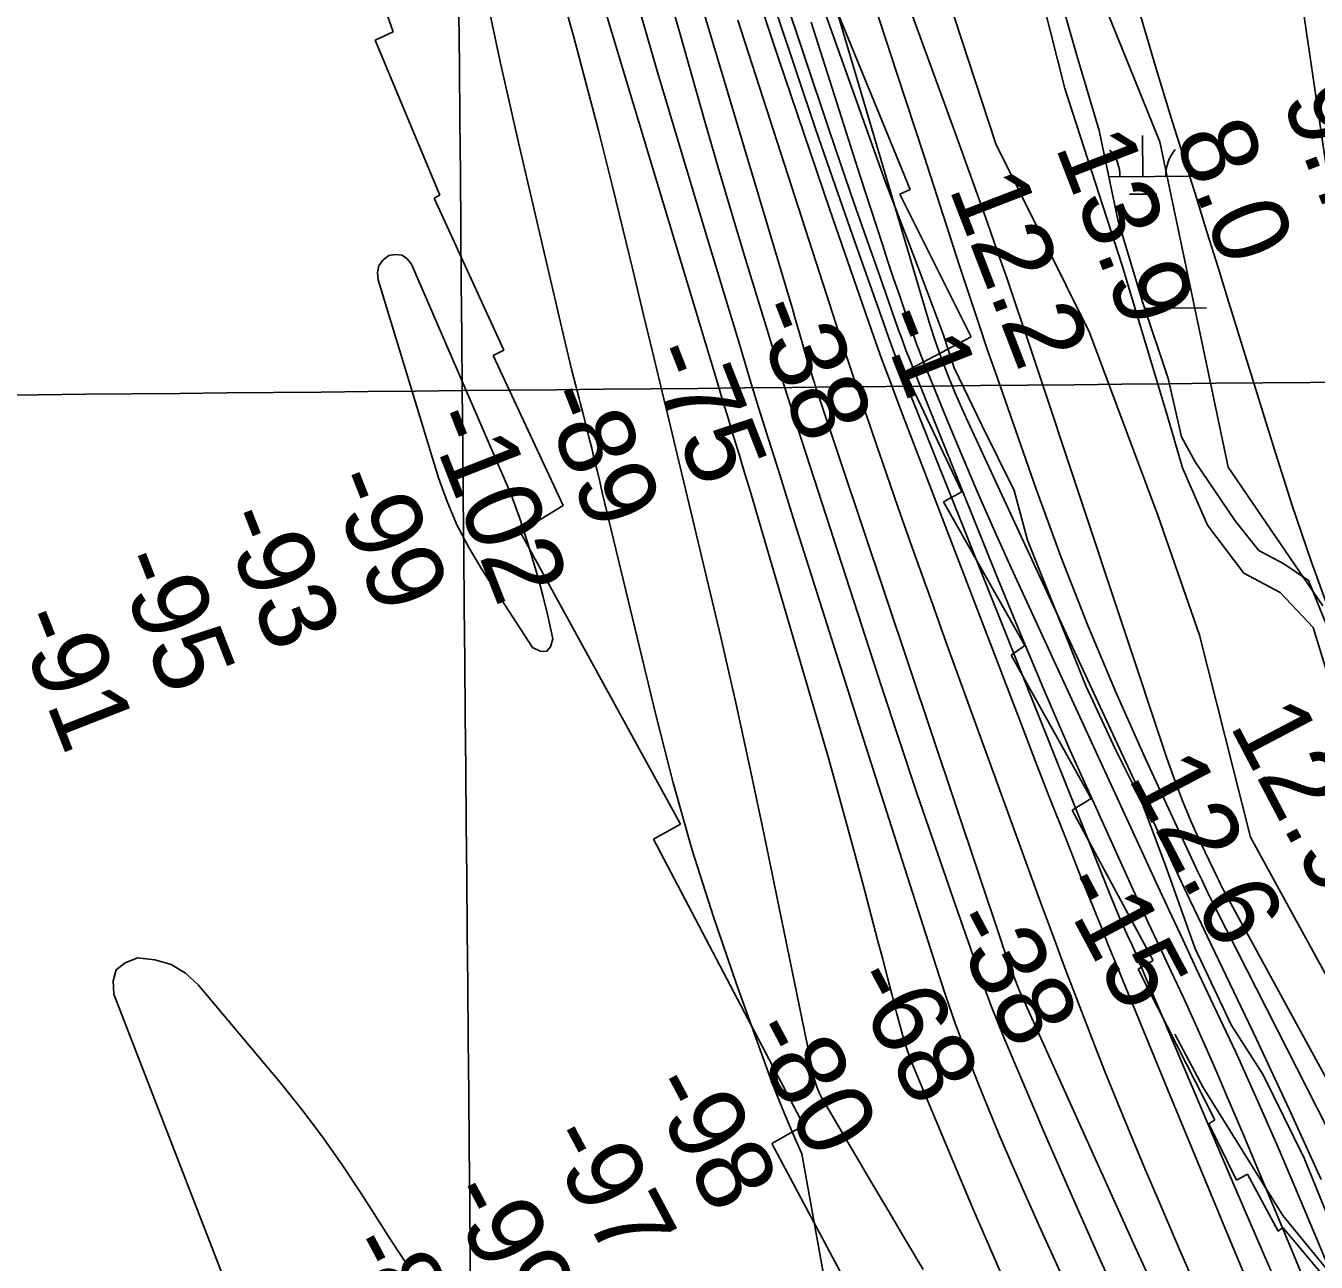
# Model space of a CAD drawing. Extents: x 3625074 to 3663148, y 511451 to 537151.
# Drawn here: x 3634142 to 3635272, y 522209 to 523291 of the extents above; entities that cross this region are included whole.
import ezdxf

# ---------------------------------------------------------------- set-up
doc = ezdxf.new("R2010")
doc.units = 0
for name, color, linetype in [('V-BORW-LINE', 7, 'Continuous'), ('V-GRID-MAJR', 7, 'Continuous'), ('V-RIVR-EDGE', 7, 'Continuous'), ('V-RIVR-RANG', 7, 'Continuous'), ('V-RRAP-FSHR', 7, 'Continuous'), ('V-RRAP-RVMT', 7, 'Continuous'), ('V-SITE-VEGE', 7, 'Continuous'), ('V-TOPO-DPTH', 7, 'Continuous'), ('V-TOPO-MAJR', 7, 'Continuous'), ('V-TOPO-MINR', 7, 'Continuous'), ('V-TOPO-WATR', 7, 'Continuous'), ('V-WETL-SWMP', 7, 'Continuous')]:
    doc.layers.add(name, color=color, linetype=linetype)

msp = doc.modelspace()

# ---------------------------------------------------------------- linework, layer by layer
at = {"layer": 'V-BORW-LINE'}
for points in [[(3635278, 522783.5), (3635195.3, 522904.9), (3635135.4, 523189.5), (3635060.2, 523376.2)], [(3635256.2, 523337.4), (3635282.4, 523158.4)]]:
    msp.add_lwpolyline(points, dxfattribs=at)
at = {"layer": 'V-GRID-MAJR'}
for points in [[(3634583.7, 516913), (3634524.6, 522971.8), (3634465.5, 529032.5), (3634406.5, 535093.2), (3634406.5, 535095.1)], [(3629245.8, 522920.7), (3634524.6, 522971.8), (3639803.4, 523023.6), (3645082.2, 523076.2)]]:
    msp.add_spline(points, degree=3, dxfattribs=at)
at = {"layer": 'V-RIVR-EDGE'}
msp.add_lwpolyline([(3635289.3, 522232.4), (3635261.9, 522299.9), (3635225.9, 522372.9), (3635197.8, 522416.5), (3635166.1, 522484), (3635140, 522556.9), (3635119.3, 522612.1), (3635096.7, 522657.5), (3635070.5, 522713.4), (3635019.4, 522840.9), (3635007.8, 522884.5), (3634979.8, 522940.9), (3634955.4, 522991.8), (3634945.7, 523021.3), (3634923.8, 523079.5), (3634893.9, 523157.4), (3634849.5, 523281.9), (3634811.8, 523388.6)], dxfattribs=at)
at = {"layer": 'V-RRAP-FSHR'}
msp.add_lwpolyline([(3635148.6, 522408.3), (3635173.2, 522361.8), (3635243.1, 522249.7), (3635337.6, 522133.9)], dxfattribs=at)
at = {"layer": 'V-RRAP-RVMT'}
for p, q in [((3634420.1, 523411.7), (3634464.2, 523285.8)), ((3634865.8, 523272.6), (3634816.5, 523392.1)), ((3634464.2, 523285.8), (3634448.3, 523278.5)), ((3634448.3, 523278.5), (3634504.8, 523142.8)), ((3634916.9, 523148), (3634865.8, 523272.6)), ((3634504.8, 523142.8), (3634499.9, 523140.4)), ((3634499.9, 523140.4), (3634561, 523007.3)), ((3634907.8, 523143.8), (3634916.9, 523148)), ((3634970.1, 523018.8), (3634907.8, 523143.8)), ((3634912.2, 522988.3), (3634970.1, 523018.8)), ((3634561, 523007.3), (3634551.7, 523002.6)), ((3634551.7, 523002.6), (3634612.8, 522871.2)), ((3634962.1, 522883.3), (3634912.2, 522988.3)), ((3634946.1, 522874.4), (3634962.1, 522883.3)), ((3634612.8, 522871.2), (3634575.3, 522848.2)), ((3635017.3, 522748.7), (3634946.1, 522874.4)), ((3634575.3, 522848.2), (3634715.8, 522592.3)), ((3635005.1, 522740.2), (3635017.3, 522748.7)), ((3635075.3, 522614.8), (3635005.1, 522740.2)), ((3635058.7, 522604.4), (3635075.3, 522614.8)), ((3635129.5, 522473), (3635058.7, 522604.4)), ((3634715.8, 522592.3), (3634692, 522579.1)), ((3634692, 522579.1), (3634823.6, 522328.3)), ((3635116.5, 522465.4), (3635129.5, 522473)), ((3635183.6, 522333.3), (3635116.5, 522465.4)), ((3634823.6, 522328.3), (3634795.5, 522312.6)), ((3635178.2, 522330), (3635183.6, 522333.3)), ((3635202.6, 522280.5), (3635178.2, 522330)), ((3634795.5, 522312.6), (3634869.4, 522174.6)), ((3635212.1, 522285.8), (3635202.6, 522280.5)), ((3635239, 522235.8), (3635212.1, 522285.8)), ((3635243, 522239.2), (3635239, 522235.8)), ((3635333, 522132), (3635243, 522239.2))]:
    msp.add_line(p, q, dxfattribs=at)
at = {"layer": 'V-SITE-VEGE'}
for points in [[(3635308.6, 522409.9), (3635214.7, 522580.8), (3635170.1, 522757.6), (3635133.8, 522861.9), (3635073.7, 523022.8), (3634991.9, 523187.9), (3634932, 523370.5), (3634874.3, 523533.8), (3634813.5, 523706.8), (3634770, 523919.9), (3634747.9, 524096.7), (3634719.4, 524270.2), (3634687.1, 524476.8), (3634649.7, 524660.1)], [(3634994.1, 523466.2), (3635052.1, 523236.2), (3635102.4, 523081.4), (3635141.8, 522950.3), (3635155.3, 522904.3), (3635177.2, 522854.1), (3635208.9, 522812.1), (3635240.7, 522795.2), (3635269.7, 522764.3), (3635283.3, 522719.7)]]:
    msp.add_lwpolyline(points, dxfattribs=at)
at = {"layer": 'V-TOPO-DPTH'}
for points in [[(3634747.4, 523769.8), (3634958.1, 523192), (3634966.9, 523167.5), (3634975.7, 523143.1), (3634984.4, 523118.6), (3634993, 523094.1), (3635001.6, 523069.6), (3635010, 523045.1), (3635018.3, 523020.5), (3635026.6, 522995.8), (3635141.4, 522650.1), (3635148.1, 522631.3), (3635155.1, 522612.7), (3635162.9, 522594.4), (3635171.1, 522576.2), (3635186.1, 522544.7), (3635187.2, 522542.4), (3635188.3, 522540.2), (3635189.5, 522538), (3635190.6, 522535.7), (3635413.2, 522127.5)], [(3634705.8, 523618.3), (3634845.4, 523201.5), (3634856.4, 523169), (3634867.4, 523136.6), (3634878.7, 523104.2), (3634890.1, 523071.9), (3634906.4, 523025.7), (3634909.7, 523016.5), (3634913.1, 523007.3), (3634916.7, 522998.2), (3634920.2, 522989.1), (3634992.4, 522809.9), (3635013.3, 522758.8), (3635034.7, 522708), (3635056.7, 522657.4), (3635079.2, 522607), (3635105, 522550.1), (3635114.9, 522528.3), (3635125, 522506.6), (3635135.1, 522485), (3635145.3, 522463.3), (3635155.4, 522441.7), (3635165.4, 522419.9), (3635175.1, 522398.1), (3635184.6, 522376.2), (3635194.4, 522353.5), (3635208.6, 522320.1), (3635222.8, 522286.8), (3635236.8, 522253.3), (3635250.7, 522219.8), (3635271.1, 522170.3)], [(3635271.1, 522170.3), (3635250.7, 522219.8), (3635236.8, 522253.3), (3635222.8, 522286.8), (3635208.6, 522320.1), (3635194.4, 522353.5), (3635184.6, 522376.2), (3635175.1, 522398.1), (3635165.4, 522419.9), (3635155.4, 522441.7), (3635145.3, 522463.3), (3635135.1, 522485), (3635125, 522506.6), (3635114.9, 522528.3), (3635105, 522550.1), (3635079.2, 522607), (3635056.7, 522657.4), (3635034.7, 522708), (3635013.3, 522758.8), (3634992.4, 522809.9), (3634920.2, 522989.1), (3634916.7, 522998.2), (3634913.1, 523007.3), (3634909.7, 523016.5), (3634906.4, 523025.7), (3634890.1, 523071.9), (3634878.7, 523104.2), (3634867.4, 523136.6), (3634856.4, 523169), (3634845.4, 523201.5), (3634705.8, 523618.3)], [(3635140.5, 522163.6), (3635113.7, 522222), (3635013.9, 522443), (3635013.1, 522444.9), (3635012.2, 522446.9), (3635010.7, 522450.8), (3635006.7, 522461.2), (3635004, 522468.4), (3635001.4, 522475.6), (3634998.9, 522482.9), (3634996.4, 522490.1), (3634835.1, 522971.9), (3634834.3, 522974.1), (3634832.9, 522978.6), (3634832.2, 522980.9), (3634829.7, 522988.9), (3634827.7, 522995.1), (3634825.8, 523001.4), (3634824, 523007.7), (3634822.1, 523014), (3634819.5, 523022.9), (3634816.4, 523033.7), (3634813.3, 523044.5), (3634810.1, 523055.2), (3634806.9, 523066), (3634712.1, 523383.1)], [(3634712.1, 523383.1), (3634806.9, 523066), (3634810.1, 523055.2), (3634813.3, 523044.5), (3634816.4, 523033.7), (3634819.5, 523022.9), (3634822.1, 523014), (3634824, 523007.7), (3634825.8, 523001.4), (3634827.7, 522995.1), (3634829.7, 522988.9), (3634832.2, 522980.9), (3634832.9, 522978.6), (3634834.3, 522974.1), (3634835.1, 522971.9), (3634996.4, 522490.1), (3634998.9, 522482.9), (3635001.4, 522475.6), (3635004, 522468.4), (3635006.7, 522461.2), (3635010.7, 522450.8), (3635012.2, 522446.9), (3635013.1, 522444.9), (3635013.9, 522443), (3635113.7, 522222), (3635140.5, 522163.6)], [(3635226.6, 522156.7), (3635199, 522222.8), (3635171.6, 522289.1), (3635144.2, 522355.4), (3635096, 522472.7), (3635092.9, 522480.3), (3635089.7, 522488), (3635086.6, 522495.6), (3635083.6, 522503.3), (3635064.6, 522550.6), (3635052.1, 522581.9), (3635039.7, 522613.3), (3635027.4, 522644.7), (3635015.3, 522676.2), (3634906.8, 522959.4), (3634899.4, 522979.3), (3634892.1, 522999.1), (3634884.9, 523019), (3634877.9, 523039), (3634846.2, 523131.1), (3634823.6, 523197.3), (3634801.3, 523263.5), (3634779.3, 523329.8)], [(3635226.6, 522156.7), (3635199, 522222.8), (3635171.6, 522289.1), (3635144.2, 522355.4), (3635096, 522472.7), (3635092.9, 522480.3), (3635089.7, 522488), (3635086.6, 522495.6), (3635083.6, 522503.3), (3635064.6, 522550.6), (3635052.1, 522581.9), (3635039.7, 522613.3), (3635027.4, 522644.7), (3635015.3, 522676.2), (3634906.8, 522959.4), (3634899.4, 522979.3), (3634892.1, 522999.1), (3634884.9, 523019), (3634877.9, 523039), (3634846.2, 523131.1), (3634823.6, 523197.3), (3634801.3, 523263.5), (3634779.3, 523329.8)], [(3634845.9, 523327.3), (3634930.8, 523040.5), (3634934.4, 523028.8), (3634938.2, 523017.1), (3634942.3, 523005.5), (3634946.5, 522993.9), (3634951, 522982.5), (3634955.6, 522971.1), (3634960.5, 522959.8), (3634965.6, 522948.6), (3635146.8, 522557.9), (3635154.2, 522542), (3635161.7, 522526.1), (3635169.2, 522510.2), (3635176.8, 522494.3), (3635219.9, 522404), (3635248.6, 522342.7), (3635276.7, 522281.2)], [(3635276.7, 522281.2), (3635248.6, 522342.7), (3635219.9, 522404), (3635176.8, 522494.3), (3635169.2, 522510.2), (3635161.7, 522526.1), (3635154.2, 522542), (3635146.8, 522557.9), (3634965.6, 522948.6), (3634960.5, 522959.8), (3634955.6, 522971.1), (3634951, 522982.5), (3634946.5, 522993.9), (3634942.3, 523005.5), (3634938.2, 523017.1), (3634934.4, 523028.8), (3634930.8, 523040.5), (3634845.9, 523327.3)], [(3634766, 523296.2), (3634794.1, 523208.6), (3634843.4, 523056.1), (3634854.3, 523022.4), (3634865.5, 522988.7), (3634876.8, 522955.2), (3634888.2, 522921.6), (3634892.6, 522909.1), (3634906.4, 522869.3), (3634920.3, 522829.6), (3634934.5, 522790), (3634948.7, 522750.4), (3635031, 522523.9), (3635041.3, 522495.8), (3635051.7, 522467.8), (3635062.3, 522439.8), (3635073.1, 522411.8), (3635074.9, 522407.3), (3635086.7, 522377.2), (3635098.8, 522347.2), (3635111.1, 522317.3), (3635123.6, 522287.4), (3635133.8, 522263.6), (3635151.7, 522221.9), (3635169.7, 522180.3)], [(3634766, 523296.2), (3634794.1, 523208.6), (3634843.4, 523056.1), (3634854.3, 523022.4), (3634865.5, 522988.7), (3634876.8, 522955.2), (3634888.2, 522921.6), (3634892.6, 522909.1), (3634906.4, 522869.3), (3634920.3, 522829.6), (3634934.5, 522790), (3634948.7, 522750.4), (3635031, 522523.9), (3635041.3, 522495.8), (3635051.7, 522467.8), (3635062.3, 522439.8), (3635073.1, 522411.8), (3635074.9, 522407.3), (3635086.7, 522377.2), (3635098.8, 522347.2), (3635111.1, 522317.3), (3635123.6, 522287.4), (3635133.8, 522263.6), (3635151.7, 522221.9), (3635169.7, 522180.3)], [(3635117.4, 523304.2), (3635131.7, 523255.5), (3635146.5, 523206.9), (3635157.8, 523171), (3635167.4, 523140.5), (3635176.9, 523110), (3635186.4, 523079.6), (3635195.8, 523049), (3635234.8, 522922.8), (3635251, 522872.1), (3635268.1, 522821.7), (3635286.4, 522771.7)]]:
    msp.add_lwpolyline(points, dxfattribs=at)
at = {"layer": 'V-TOPO-MAJR'}
for points in [[(3635108.4, 522155.6), (3635083.1, 522210.7), (3635058.5, 522266.2), (3635034.5, 522321.8), (3634999.8, 522403.5), (3634993.6, 522418.6), (3634987.5, 522433.7), (3634981.8, 522449), (3634976.3, 522464.4), (3634954.6, 522526.4), (3634938.6, 522572.9), (3634922.7, 522619.4), (3634907.2, 522666.1), (3634891.8, 522712.8), (3634818.8, 522937.7), (3634814.1, 522952.3), (3634809.4, 522966.9), (3634804.8, 522981.6), (3634800.3, 522996.3), (3634784.7, 523046.9), (3634772.5, 523086.9), (3634760.5, 523126.9), (3634748.7, 523167.1), (3634737.1, 523207.3), (3634715.3, 523283.8), (3634699.8, 523337.7)], [(3634519.8, 522854.4), (3634530, 522834.9), (3634541.3, 522815.8), (3634586.1, 522747), (3634592.8, 522743.7), (3634598.2, 522743.3), (3634601.7, 522747.4), (3634604, 522754.6), (3634599.4, 522774.6), (3634595.3, 522791.4), (3634591, 522808), (3634586.1, 522824.6), (3634581, 522841), (3634574.3, 522861.7), (3634572.2, 522867.8), (3634570, 522873.7), (3634567.7, 522879.7), (3634565.2, 522885.6), (3634480.1, 523082.4), (3634476.3, 523087.3), (3634471.8, 523090.4), (3634466.3, 523091), (3634460.2, 523090), (3634455.1, 523085.9), (3634451.6, 523081.1), (3634450.4, 523075.3), (3634450.9, 523068.8), (3634503.9, 522895.6), (3634511.3, 522874.7), (3634519.8, 522854.4)]]:
    msp.add_lwpolyline(points, dxfattribs=at)
at = {"layer": 'V-TOPO-MINR'}
for points in [[(3635413.2, 522127.5), (3635190.6, 522535.7), (3635189.5, 522538), (3635188.3, 522540.2), (3635187.2, 522542.4), (3635186.1, 522544.7), (3635171.1, 522576.2), (3635162.9, 522594.4), (3635155.1, 522612.7), (3635148.1, 522631.3), (3635141.4, 522650.1), (3635026.6, 522995.8), (3635018.3, 523020.5), (3635010, 523045.1), (3635001.6, 523069.6), (3634993, 523094.1), (3634984.4, 523118.6), (3634975.7, 523143.1), (3634966.9, 523167.5), (3634958.1, 523192), (3634747.4, 523769.8)], [(3635271.1, 522170.3), (3635250.7, 522219.8), (3635236.8, 522253.3), (3635222.8, 522286.8), (3635208.6, 522320.1), (3635194.4, 522353.5), (3635184.6, 522376.2), (3635175.1, 522398.1), (3635165.4, 522419.9), (3635155.4, 522441.7), (3635145.3, 522463.3), (3635135.1, 522485), (3635125, 522506.6), (3635114.9, 522528.3), (3635105, 522550.1), (3635079.2, 522607), (3635056.7, 522657.4), (3635034.7, 522708), (3635013.3, 522758.8), (3634992.4, 522809.9), (3634920.2, 522989.1), (3634916.7, 522998.2), (3634913.1, 523007.3), (3634909.7, 523016.5), (3634906.4, 523025.7), (3634890.1, 523071.9), (3634878.7, 523104.2), (3634867.4, 523136.6), (3634856.4, 523169), (3634845.4, 523201.5), (3634705.8, 523618.3)], [(3635140.5, 522163.6), (3635113.7, 522222), (3635013.9, 522443), (3635013.1, 522444.9), (3635012.2, 522446.9), (3635010.7, 522450.8), (3635006.7, 522461.2), (3635004, 522468.4), (3635001.4, 522475.6), (3634998.9, 522482.9), (3634996.4, 522490.1), (3634835.1, 522971.9), (3634834.3, 522974.1), (3634832.9, 522978.6), (3634832.2, 522980.9), (3634829.7, 522988.9), (3634827.7, 522995.1), (3634825.8, 523001.4), (3634824, 523007.7), (3634822.1, 523014), (3634819.5, 523022.9), (3634816.4, 523033.7), (3634813.3, 523044.5), (3634810.1, 523055.2), (3634806.9, 523066), (3634712.1, 523383.1)], [(3634542.4, 523333.3), (3634557.6, 523261.1), (3634573.7, 523189.1), (3634614.8, 523013.8), (3634617.7, 523001.6), (3634620.6, 522989.4), (3634623.7, 522977.2), (3634626.8, 522965), (3634628.1, 522960), (3634630.6, 522950.3), (3634633.1, 522940.7), (3634635.5, 522931), (3634637.9, 522921.3), (3634640.2, 522911.7), (3634642.6, 522902), (3634644.9, 522892.3), (3634647.2, 522882.6), (3634694, 522687.9), (3634709.3, 522628.5), (3634725.9, 522569.5), (3634744.5, 522511.1), (3634764.4, 522453.1), (3634793.4, 522372.9), (3634800, 522355.4), (3634806.9, 522338), (3634814.2, 522320.8), (3634821.9, 522303.7), (3634919.8, 521760.3)], [(3634928.2, 522202.4), (3634913.1, 522227.7), (3634898, 522253.1), (3634883, 522278.4), (3634868, 522303.8), (3634838.7, 522353.5), (3634837.6, 522355.8), (3634836, 522359.8), (3634835, 522362.4), (3634834.1, 522365), (3634833.4, 522367.7), (3634832.7, 522370.4), (3634832.1, 522373.2), (3634831.2, 522377.4), (3634830.3, 522381.5), (3634829.4, 522385.7), (3634828.5, 522389.8), (3634788.8, 522583), (3634776.6, 522640.7), (3634764.1, 522698.4), (3634750.9, 522755.9), (3634737.4, 522813.4), (3634718.6, 522891.7), (3634714.2, 522909.9), (3634709.8, 522928.2), (3634705.5, 522946.4), (3634701.1, 522964.7), (3634692, 523002.4), (3634683.1, 523039.4), (3634674.1, 523076.5), (3634665.1, 523113.6), (3634656, 523150.6), (3634654.1, 523158.6), (3634643.8, 523199.6), (3634633.2, 523240.5), (3634622.2, 523281.2), (3634610.9, 523322)], [(3635047.7, 522200.9), (3635030.1, 522239.9), (3635016.9, 522269.5), (3635006.1, 522293.9), (3634995.6, 522318.3), (3634985.4, 522342.9), (3634975.4, 522367.5), (3634965.8, 522392.3), (3634956.5, 522417.2), (3634947.8, 522442.4), (3634939.5, 522467.6), (3634879.9, 522653.8), (3634863.8, 522704.3), (3634847.8, 522754.8), (3634831.8, 522805.4), (3634815.8, 522855.9), (3634801.4, 522901.8), (3634792.7, 522929.4), (3634784.1, 522957.1), (3634775.6, 522984.8), (3634767.2, 523012.5), (3634739.2, 523104.7), (3634717, 523178.6), (3634695, 523252.6), (3634673.6, 523326.7)], [(3635226.6, 522156.7), (3635199, 522222.8), (3635171.6, 522289.1), (3635144.2, 522355.4), (3635096, 522472.7), (3635092.9, 522480.3), (3635089.7, 522488), (3635086.6, 522495.6), (3635083.6, 522503.3), (3635064.6, 522550.6), (3635052.1, 522581.9), (3635039.7, 522613.3), (3635027.4, 522644.7), (3635015.3, 522676.2), (3634906.8, 522959.4), (3634899.4, 522979.3), (3634892.1, 522999.1), (3634884.9, 523019), (3634877.9, 523039), (3634846.2, 523131.1), (3634823.6, 523197.3), (3634801.3, 523263.5), (3634779.3, 523329.8)], [(3635299.7, 522291.4), (3635184.8, 522517.6), (3635180.7, 522525.8), (3635176.6, 522534), (3635172.7, 522542.3), (3635168.8, 522550.5), (3635122.9, 522649.5), (3635096.9, 522707.7), (3635072.2, 522766.3), (3635049.1, 522825.6), (3635027.2, 522885.4), (3634993.1, 522982.7), (3634984.6, 523007.3), (3634976.2, 523031.9), (3634968, 523056.5), (3634959.9, 523081.2), (3634928.9, 523177.2), (3634905.2, 523249.8), (3634881.5, 523322.5)], [(3635001.8, 522186.7), (3634971.7, 522255.7), (3634919.6, 522379.8), (3634916.7, 522387.3), (3634914, 522394.8), (3634911.6, 522402.4), (3634909.4, 522410), (3634905.2, 522426.3), (3634901, 522442.2), (3634896.9, 522458), (3634892.7, 522473.9), (3634888.6, 522489.8), (3634876.8, 522534.6), (3634866.6, 522572.8), (3634856.2, 522611), (3634845.5, 522649), (3634834.5, 522687), (3634786.4, 522851.2), (3634781.7, 522867.2), (3634776.9, 522883.1), (3634772.1, 522899), (3634767.3, 522915), (3634762.5, 522930.9), (3634757.6, 522946.8), (3634752.8, 522962.7), (3634748, 522978.6), (3634673.8, 523224.5), (3634650.1, 523303.6)], [(3635250.8, 522159.6), (3635225.9, 522216.9), (3635201.2, 522274.4), (3635118.5, 522468.9), (3635117.1, 522472.3), (3635115.7, 522475.6), (3635114.3, 522478.9), (3635112.8, 522482.2), (3635111.6, 522484.8), (3635109.9, 522488.8), (3635108, 522492.7), (3635106.2, 522496.7), (3635104.4, 522500.6), (3635101.8, 522506.4), (3635099.7, 522511.2), (3635097.6, 522516.1), (3635095.6, 522521), (3635093.6, 522525.9), (3634914.2, 522975.4), (3634908.7, 522989.4), (3634903.3, 523003.5), (3634898.1, 523017.7), (3634893, 523031.9), (3634868.2, 523102.1), (3634851, 523151.5), (3634833.9, 523201), (3634817.1, 523250.5), (3634800.5, 523300.2)], [(3635117.4, 523304.2), (3635131.7, 523255.5), (3635146.5, 523206.9), (3635157.8, 523171), (3635167.4, 523140.5), (3635176.9, 523110), (3635186.4, 523079.6), (3635195.8, 523049), (3635234.8, 522922.8), (3635251, 522872.1), (3635268.1, 522821.7), (3635286.4, 522771.7)], [(3635302.2, 522158.8), (3635256.9, 522267.2), (3635239, 522309.2), (3635220.7, 522351), (3635201.8, 522392.5), (3635182.5, 522433.9), (3635167.3, 522466), (3635155.4, 522491.2), (3635143.5, 522516.5), (3635131.8, 522541.7), (3635120.1, 522567.1), (3635005.3, 522816.6), (3634990.8, 522848.6), (3634976.6, 522880.9), (3634962.8, 522913.3), (3634949.3, 522945.8), (3634926.2, 523002.9), (3634924.6, 523007), (3634923, 523011.1), (3634921.4, 523015.3), (3634919.9, 523019.5), (3634912.4, 523040.5), (3634907.3, 523055.3), (3634902.2, 523070), (3634897.3, 523084.8), (3634892.4, 523099.7), (3634873, 523159.6), (3634858.6, 523204.5), (3634844.3, 523249.4), (3634830.2, 523294.4)], [(3634475.7, 522207.4), (3634468.4, 522218.4), (3634461.1, 522229.5), (3634454, 522240.7), (3634436, 522269), (3634419.4, 522294.1), (3634402.2, 522318.6), (3634384.1, 522342.4), (3634365.3, 522365.8), (3634293.6, 522451.4), (3634282.1, 522461.7), (3634269.6, 522469.4), (3634255.4, 522473.5), (3634240.2, 522475.1), (3634229.3, 522470.9), (3634221.6, 522464.6), (3634218.9, 522455.1), (3634219.4, 522443.4), (3634335.2, 522144.3)]]:
    msp.add_lwpolyline(points, dxfattribs=at)
at = {"layer": 'V-TOPO-WATR'}
msp.add_lwpolyline([(3635276.7, 522281.2), (3635248.6, 522342.7), (3635219.9, 522404), (3635176.8, 522494.3), (3635169.2, 522510.2), (3635161.7, 522526.1), (3635154.2, 522542), (3635146.8, 522557.9), (3634965.6, 522948.6), (3634960.5, 522959.8), (3634955.6, 522971.1), (3634951, 522982.5), (3634946.5, 522993.9), (3634942.3, 523005.5), (3634938.2, 523017.1), (3634934.4, 523028.8), (3634930.8, 523040.5), (3634845.9, 523327.3)], dxfattribs=at)
at = {"layer": 'V-WETL-SWMP'}
for p, q in [((3635120.6, 523159.2), (3635120.2, 523195.2)), ((3635090.7, 523158.9), (3635170.6, 523159.7)), ((3635108.7, 523143.7), (3635132.7, 523143.9)), ((3635122.2, 523043.8), (3635128.3, 523043.9)), ((3635144.3, 523044), (3635176.3, 523044.3))]:
    msp.add_line(p, q, dxfattribs=at)
msp.add_lwpolyline([(3635291.7, 522740.9), (3635265.6, 522805.6), (3635243.9, 522820.3), (3635222.2, 522831.7), (3635201.4, 522857.7), (3635166.4, 522909.6), (3635154.4, 522931.4), (3635142.7, 522982.3), (3635120.6, 523048.6), (3635098.6, 523121.3), (3635082.3, 523199.6), (3635062.6, 523265.1), (3635041.4, 523340.2)], dxfattribs=at)
for centre, start, end in [((3635175.8, 523160.3), 139.8032, 181.3469), ((3635065.3, 523159.1), 359.8032, 41.3469)]:
    msp.add_arc(centre, 35.2, start, end, dxfattribs=at)

# ---------------------------------------------------------------- texts
at = {"layer": 'V-RIVR-RANG'}
for s, rotation, p in [('9.7', 291.1283, (3635241.8, 523227.1)), ('8.0', 291.1283, (3635147.6, 523193.5)), ('13.9', 291.1283, (3635043.4, 523185.8)), ('12.2', 291.1283, (3634950.3, 523149.3)), ('-38', 291.4146, (3634776.6, 523042.7)), ('-1', 291.4146, (3634887.1, 523035)), ('-75', 291.4146, (3634684.2, 523004.4)), ('-89', 291.4146, (3634591.5, 522966.9)), ('-102', 291.4146, (3634491.7, 522947.6)), ('-99', 291.4146, (3634405.5, 522893.4)), ('-93', 291.4146, (3634311.1, 522860.3)), ('-95', 291.4146, (3634218.5, 522822.6)), ('-91', 291.4146, (3634131, 522771.8)), ('12.9', 297.7783, (3635195.9, 522679)), ('12.6', 297.7783, (3635106.8, 522633.5)), ('-15', 298.0578, (3635043.6, 522538.4)), ('-38', 298.0578, (3634947.5, 522506)), ('-68', 298.0578, (3634860.9, 522455.9)), ('-80', 298.0578, (3634771.9, 522410.2)), ('-98', 298.0578, (3634684.2, 522362.3)), ('-97', 298.0578, (3634594.8, 522317.3)), ('-99', 298.0578, (3634507.8, 522267.9)), ('-89', 298.0578, (3634419, 522222))]:
    msp.add_text(s, height=67, rotation=rotation, dxfattribs=at).set_placement(p)

doc.saveas('drawing.dxf')
